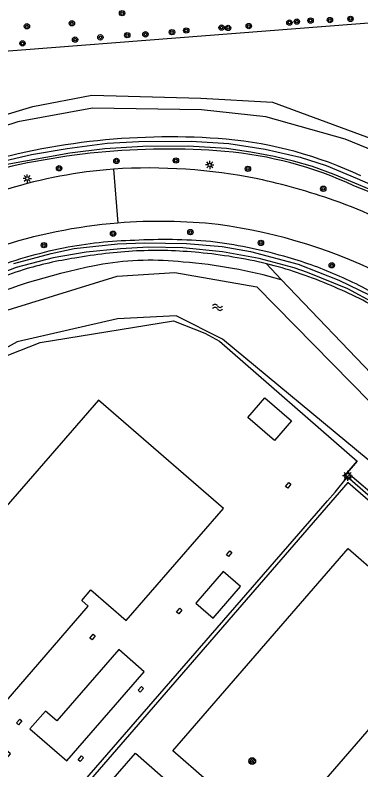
# Model space of a CAD drawing. Extents: x 128000 to 131008, y 398996 to 402500.
# Drawn here: x 128915 to 128966.7, y 399757.7 to 399870.6 of the extents above; entities that cross this region are included whole.
import ezdxf

# ---------------------------------------------------------------- set-up
doc = ezdxf.new("R2010")
doc.units = 0
for name, color, linetype in [('bs-afsc-belijning', 7, 'Continuous'), ('bs-afsc-hekwerk laag', 7, 'Continuous'), ('bs-afsc-poort', 7, 'Continuous'), ('bs-symb-korfbalrugbypunt', 7, 'Continuous'), ('bs-symb-veldverlichting', 7, 'Continuous'), ('gg-afsc-erfafscheiding', 7, 'Continuous'), ('gg-afsc-hekwerk', 7, 'Continuous'), ('gg-bbg-hoofdgebouw', 7, 'Continuous'), ('gg-knt-verharding', 7, 'Continuous'), ('gg-kntw-bovenkant insteek waterloop', 7, 'Continuous'), ('gg-kntw-waterlijn', 7, 'Continuous'), ('gt-grn-groengrens', 7, 'Continuous'), ('gt-grn-weggrens', 7, 'Continuous'), ('gt-symb-boom', 7, 'Continuous'), ('gt-symb-kolk center center', 7, 'Continuous'), ('gt-symb-lichtmast', 7, 'Continuous'), ('gt-symb-watersymbool', 7, 'Continuous')]:
    doc.layers.add(name, color=color, linetype=linetype)

# ---------------------------------------------------------------- blocks, each defined once
blk = doc.blocks.new('gt0-BOOM')
at = {"layer": 'gt-symb-boom'}
for radius in [0.4, 0.2]:
    blk.add_circle((0, 0), radius, dxfattribs=at)
blk = doc.blocks.new('gt0-LMAST')
at = {"layer": 'gt-symb-lichtmast'}
for p, q in [((-0.18, 0.17), (-0.45, 0.44)), ((-0.01, 0.25), (-0.01, 0.62)), ((0.17, 0.17), (0.44, 0.44)), ((-0.26, 0), (-0.63, 0)), ((-0.18, -0.18), (-0.45, -0.45)), ((-0.01, -0.25), (-0.01, -0.63)), ((0.44, -0.45), (0.17, -0.18)), ((0.24, 0), (0.62, 0))]:
    blk.add_line(p, q, dxfattribs=at)
blk.add_circle((-0.01, 0), 0.25, dxfattribs=at)
blk = doc.blocks.new('bs0-KORFRUGBPNT')
at = {"layer": 'bs-symb-korfbalrugbypunt'}
for p, q in [((-0.34, 0.2), (0.2, -0.34)), ((-0.21, 0.35), (0.34, -0.2)), ((0.03, 0.4), (0.4, 0.03)), ((-0.4, -0.03), (-0.03, -0.4))]:
    blk.add_line(p, q, dxfattribs=at)
blk.add_circle((0, 0), 0.5, dxfattribs=at)
blk = doc.blocks.new('gt0-KOLKCC')
at = {"layer": 'gt-symb-kolk center center'}
blk.add_lwpolyline([(-0.37, 0.2), (0.38, 0.2), (0.38, -0.2), (-0.37, -0.2)], close=True, dxfattribs=at)
blk = doc.blocks.new('gt0-WA')
at = {"layer": 'gt-symb-watersymbool'}
for centre, start, end in [((-0.32, 0.02), 28.0725, 151.9275), ((0.43, 0.42), 208.0725, 331.9275), ((-0.32, -0.43), 28.0725, 151.9275), ((0.43, -0.03), 208.0725, 331.9275)]:
    blk.add_arc(centre, 0.425, start, end, dxfattribs=at)
blk = doc.blocks.new('bs0-VELDV')
at = {"layer": 'bs-symb-veldverlichting'}
for p, q in [((-0.38, 0), (-0.75, 0)), ((-0.53, 0.53), (-0.27, 0.27)), ((-0.35, 0.14), (-0.52, 0.22)), ((-0.22, 0.52), (-0.14, 0.35)), ((0, 0.75), (0, 0.38)), ((0.22, 0.52), (0.14, 0.35)), ((0.27, 0.27), (0.53, 0.53)), ((0.35, 0.14), (0.52, 0.22)), ((0.38, 0), (0.75, 0)), ((-0.27, -0.27), (-0.53, -0.53)), ((-0.35, -0.14), (-0.52, -0.22)), ((-0.14, -0.35), (-0.22, -0.52)), ((0, -0.38), (0, -0.75)), ((0.14, -0.35), (0.22, -0.52)), ((0.27, -0.27), (0.53, -0.53)), ((0.35, -0.14), (0.52, -0.22))]:
    blk.add_line(p, q, dxfattribs=at)
blk.add_circle((0, 0), 0.375, dxfattribs=at)

msp = doc.modelspace()

# ---------------------------------------------------------------- linework, layer by layer
at = {"layer": 'bs-afsc-belijning'}
for points in [[(128979.9, 399777.67), (128953.67, 399747.43), (128938.55, 399760.57), (128964.78, 399790.81), (128979.9, 399777.67)], [(128932.95, 399760.2), (128942, 399752.31), (128926.23, 399734.15), (128917.15, 399742.05), (128932.95, 399760.2)]]:
    msp.add_lwpolyline(points, dxfattribs=at)
at = {"layer": 'bs-afsc-hekwerk laag'}
msp.add_line((128922.23, 399752.57), (128961.68, 399797.96), dxfattribs=at)
msp.add_lwpolyline([(128962.86, 399799.24), (128964.71, 399801.53), (128990.54, 399779.11), (128977.37, 399764.06)], dxfattribs=at)
at = {"layer": 'bs-afsc-poort'}
for p, q in [((128964.33, 399801.81), (128966.15, 399803.89)), ((128961.68, 399797.96), (128962.86, 399799.24))]:
    msp.add_line(p, q, dxfattribs=at)
at = {"layer": 'gg-afsc-erfafscheiding'}
msp.add_line((129000, 399783.76), (128954.77, 399831.03), dxfattribs=at)
for centre, radius, start, end in [((128935.29, 399790.63), 43.3, 83.6037, 99.5616), ((128934.66, 399761.22), 72.64, 73.9322, 85.6969), ((128946.27, 399735.59), 99.42, 100.5343, 112.4877)]:
    msp.add_arc(centre, radius, start, end, dxfattribs=at)
at = {"layer": 'gg-afsc-hekwerk'}
for p, q in [((128962.86, 399799.24), (128964.71, 399801.53)), ((128961.68, 399797.96), (128962.86, 399799.24)), ((128922.23, 399752.57), (128961.68, 399797.96))]:
    msp.add_line(p, q, dxfattribs=at)
for points in [[(128884.42, 399862.95), (128970.44, 399869.66), (129000, 399842.89)], [(128866.37, 399772.12), (128881.18, 399789.3), (128899.42, 399810.2), (128905.32, 399814.86), (128909.55, 399817.62), (128914, 399819.79), (128918.69, 399821.64), (128938.66, 399824.86), (128943.34, 399823.02), (128945.53, 399821.81), (128966.15, 399803.89), (128964.33, 399801.81)], [(128964.71, 399801.53), (128990.54, 399779.11), (128977.37, 399764.06)]]:
    msp.add_lwpolyline(points, dxfattribs=at)
at = {"layer": 'gg-bbg-hoofdgebouw'}
msp.add_lwpolyline([(128902.68, 399733.73), (128906.55, 399738.2), (128900.14, 399743.78), (128914.29, 399760.1), (128908.99, 399764.68), (128910.37, 399766.29), (128911.37, 399765.43), (128925.9, 399782.18), (128924.92, 399783.03), (128926.31, 399784.63), (128931.59, 399780.05), (128946.12, 399796.82), (128927.43, 399813.03), (128913.63, 399797.13), (128909.1, 399801.07), (128906.94, 399798.63), (128905.47, 399799.91), (128890.93, 399783.16), (128892.4, 399781.87), (128890.29, 399779.41), (128894.82, 399775.42), (128881.05, 399759.55)], dxfattribs=at)
at = {"layer": 'gg-knt-verharding'}
for p, q in [((128964.71, 399801.53), (128964.33, 399801.81)), ((128965.04, 399801.9), (128964.71, 399801.53)), ((128965.04, 399801.9), (128992.5, 399778.24))]:
    msp.add_line(p, q, dxfattribs=at)
for points in [[(128956.3, 399809.92), (128953.76, 399806.99), (128949.79, 399810.43), (128952.33, 399813.36), (128956.3, 399809.92)], [(128881.53, 399704.77), (128906.41, 399683.14), (128945.02, 399727.62), (128989.71, 399779.02), (128964.74, 399800.68), (128881.53, 399704.77)], [(128941.98, 399782.64), (128944.58, 399780.4), (128948.7, 399785.15), (128946.1, 399787.38), (128941.98, 399782.64)], [(128921.19, 399765.05), (128919.48, 399766.52), (128917.17, 399763.85), (128922.7, 399759.09), (128934.28, 399772.4), (128930.48, 399775.71), (128921.19, 399765.05)]]:
    msp.add_lwpolyline(points, dxfattribs=at)
for centre, radius, start, end in [((128935.88, 399771.15), 76.67, 94.6549, 118.771), ((128934.86, 399764.43), 83.3, 78.6522, 93.5791), ((128930.07, 399748.91), 99.47, 70.8429, 77.7077), ((128937.84, 399772.5), 74.64, 48.0073, 70.5329), ((128936.67, 399761.71), 78.04, 94.6661, 108.3302), ((128936.68, 399761.69), 78.06, 83.6396, 94.673), ((128934.72, 399760.01), 79.96, 62.8422, 82.3757)]:
    msp.add_arc(centre, radius, start, end, dxfattribs=at)
at = {"layer": 'gg-kntw-bovenkant insteek waterloop'}
msp.add_lwpolyline([(128903.57, 399815.24), (128894.56, 399806.75), (128867.88, 399776), (128864.8, 399774.94), (128863.02, 399776.01), (128863.44, 399778.23), (128893.06, 399813.03), (128900.6, 399819.58), (128911.1, 399825.65), (128930.22, 399831.55), (128938.85, 399832.09), (128951.11, 399829.97), (128973.71, 399806.96), (129003.37, 399778.28), (129003.76, 399776.05), (129003.1, 399775.13), (129001.17, 399775.1), (128967.76, 399804.1), (128945.99, 399822.15), (128939.03, 399825.61), (128930.26, 399825.18), (128915.27, 399821.71), (128903.57, 399815.24)], dxfattribs=at)
for centre, radius, start, end in [((128938.21, 399748.45), 103.93, 85.3976, 106.674), ((128941.03, 399792.08), 60.22, 64.7729, 84.7414), ((128937.73, 399744.33), 106.23, 85.3554, 105.8324), ((128941.27, 399792.24), 58.19, 65.2287, 85.0126), ((128933.7, 399763.14), 87.95, 55.8721, 68.6967), ((128934.87, 399768.31), 68.63, 91.1335, 100.0471), ((128937.41, 399761.73), 75.3, 84.2983, 92.9612), ((128935.76, 399768.51), 68.59, 100.807, 110.6323), ((128935.15, 399764.1), 73.21, 73.5927, 82.3524), ((128937.37, 399758.57), 76.87, 93.1792, 100.0835), ((128936.05, 399769.39), 66, 84.4283, 92.5588), ((128935.82, 399763.26), 72.12, 76.5621, 84.7154), ((128932.04, 399780.2), 54.66, 98.5542, 106.9017), ((128936.48, 399770.13), 65.3, 67.2728, 75.7293), ((128940.45, 399780.08), 56.38, 65.8005, 74.1727), ((128935.61, 399772.53), 63.04, 107.9783, 116.3334), ((128935.65, 399768.51), 68.91, 59.0488, 66.1049), ((128937.44, 399770.37), 64.71, 59.7564, 67.9756)]:
    msp.add_arc(centre, radius, start, end, dxfattribs=at)
at = {"layer": 'gg-kntw-waterlijn'}
for points in [[(128911.63, 399848.42), (128917.43, 399849.75), (128922.74, 399850.67), (128928.75, 399851.44), (128933.48, 399851.7), (128941.28, 399851.76), (128946.93, 399851.38), (128952.39, 399850.54), (128957.59, 399849.35), (128961.49, 399848.1), (128966.15, 399846.18), (128972.32, 399843.48)], [(128971.05, 399843.29), (128962.72, 399846.76), (128959.46, 399847.93), (128956.62, 399848.77), (128953.74, 399849.46), (128950.23, 399850.09), (128946.57, 399850.67), (128940.86, 399851.01), (128934.08, 399850.96), (128928.4, 399850.61), (128923.12, 399849.97), (128912.91, 399848.08)], [(128968.8, 399827.49), (128964.72, 399829.66), (128958.71, 399832.11), (128956.72, 399832.78), (128951.48, 399834.22), (128945.97, 399835.21), (128940.07, 399835.78), (128934.9, 399835.87), (128930.74, 399835.66), (128925.58, 399835.13), (128920.67, 399834.29), (128915.13, 399832.85), (128911.2, 399831.37)], [(128914.78, 399833.45), (128920.33, 399834.94), (128923.8, 399835.7), (128930.28, 399836.4), (128934.31, 399836.52), (128940.6, 399836.43), (128945.93, 399836.01), (128950.19, 399835.24), (128957.31, 399833.36), (128963.37, 399830.97), (128969.56, 399827.98)]]:
    msp.add_lwpolyline(points, dxfattribs=at)
at = {"layer": 'gt-grn-groengrens'}
msp.add_line((128954.77, 399831.03), (128952.58, 399833.41), dxfattribs=at)
for points in [[(128790.03, 399758.88), (128792.99, 399758.82), (128793, 399758.83), (128800.95, 399758.06), (128806.59, 399762.97), (128826.63, 399781.19), (128874.16, 399832.78), (128883.12, 399841.74), (128901.65, 399852.15), (128917.61, 399856.92), (128926.46, 399858.6), (128942.76, 399858.19), (128953.46, 399857.56), (128978.76, 399848.23), (128990.84, 399840.11), (129017.36, 399817.67)], [(129017.36, 399817.67), (129015.78, 399816.15), (129012.75, 399818.57), (129001.54, 399828.12), (128989.57, 399838.36), (128984.25, 399842.08), (128976.16, 399847.2), (128964.32, 399852.02), (128952.48, 399855.36), (128942.85, 399856.44), (128926.54, 399856.69), (128915.36, 399854.65), (128901.71, 399850.18), (128894.33, 399846.14), (128884.71, 399839.77), (128880.4, 399836.06), (128870.78, 399826.61), (128860.66, 399815.48), (128847.65, 399801.33), (128826.86, 399778.67), (128813.42, 399767.07), (128808.32, 399761.83)]]:
    msp.add_lwpolyline(points, dxfattribs=at)
at = {"layer": 'gt-grn-weggrens'}
msp.add_line((128929.66, 399847.57), (128930.32, 399839.49), dxfattribs=at)

# ---------------------------------------------------------------- block references
at = {"layer": 'bs-symb-korfbalrugbypunt'}
msp.add_blockref('bs0-KORFRUGBPNT', (128950.44, 399759.04), dxfattribs=at)
at = {"layer": 'bs-symb-veldverlichting'}
msp.add_blockref('bs0-VELDV', (128964.71, 399801.68), dxfattribs=at)
at = {"layer": 'gt-symb-boom'}
for p in [(128930.96, 399870.89), (128923.45, 399869.37), (128956, 399869.48), (128957.11, 399869.62), (128959.17, 399869.78), (128962.06, 399869.85), (128965.14, 399870.03), (128916.72, 399868.92), (128938.43, 399868.04), (128940.56, 399868.29), (128945.85, 399868.72), (128946.82, 399868.68), (128949.92, 399868.95), (128923.93, 399866.93), (128927.71, 399867.27), (128931.74, 399867.6), (128934.46, 399867.72), (128916.06, 399866.36), (128939.01, 399848.85), (128921.54, 399847.69), (128930.12, 399848.79), (128949.8, 399847.61), (128961.07, 399844.62), (128929.62, 399837.9), (128941.18, 399838.14), (128951.74, 399836.53), (128919.27, 399836.19), (128962.34, 399833.18)]:
    msp.add_blockref('gt0-BOOM', p, dxfattribs=at)
at = {"layer": 'gt-symb-kolk center center'}
for p, rotation in [((128955.82, 399800.26), 51.53681082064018), ((128946.98, 399790.05), 49.106351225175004), ((128939.52, 399781.46), 49.025858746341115), ((128926.55, 399777.59), 49.953674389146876), ((128933.77, 399769.76), 48.44285767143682), ((128915.56, 399764.89), 49.106351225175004), ((128924.79, 399759.38), 49.106351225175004)]:
    msp.add_blockref('gt0-KOLKCC', p, dxfattribs=dict(at, rotation=rotation))
at = {"layer": 'gt-symb-lichtmast'}
for p in [(128944.09, 399848.19), (128916.78, 399846.16)]:
    msp.add_blockref('gt0-LMAST', p, dxfattribs=at)
at = {"layer": 'gt-symb-watersymbool'}
msp.add_blockref('gt0-WA', (128945.19, 399826.89), dxfattribs=at)

doc.saveas('drawing.dxf')
